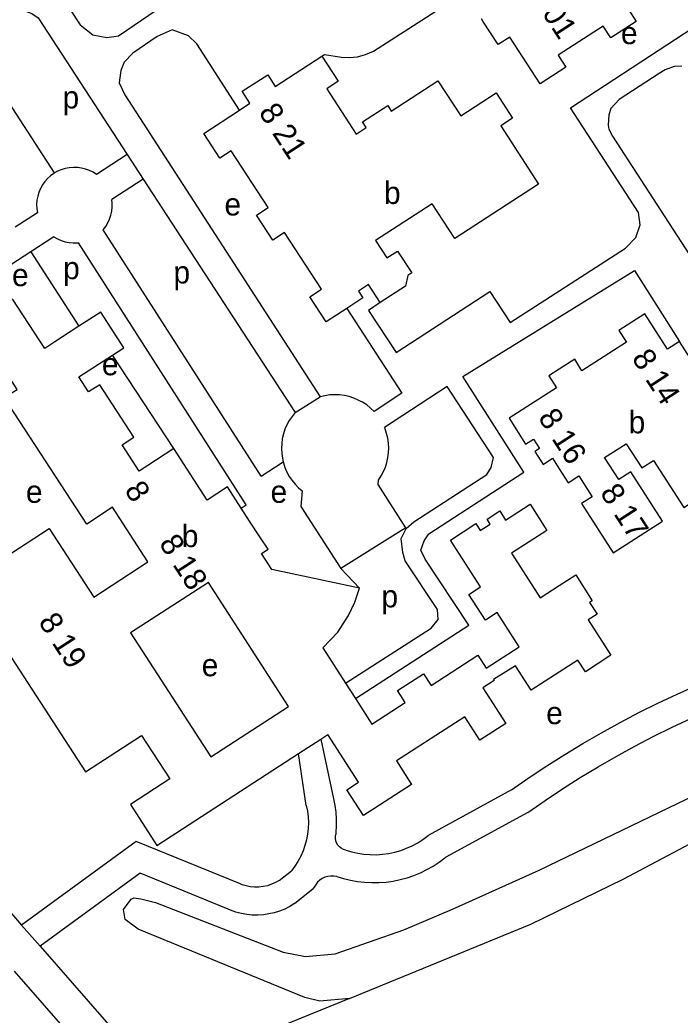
# Model space of a CAD drawing. Extents: x 159441 to 162086, y 388175 to 389787.
# Drawn here: x 159903.5 to 160021.6, y 389048.1 to 389226.1 of the extents above; entities that cross this region are included whole.
import ezdxf

# ---------------------------------------------------------------- set-up
doc = ezdxf.new("R2010")
doc.units = 0
for name, color, linetype in [('BLT_Basislijn', 7, 'Continuous'), ('BLT_Bebouwing', 7, 'Continuous'), ('BLT_Centroide', 7, 'Continuous'), ('BLT_Huisnummer', 7, 'Continuous'), ('BLT_Huisnummer_reeks', 7, 'Continuous'), ('BLT_Vlakafsluiter', 7, 'Continuous')]:
    doc.layers.add(name, color=color, linetype=linetype)

msp = doc.modelspace()

# ---------------------------------------------------------------- linework, layer by layer
at = {"layer": 'BLT_Basislijn'}
for p, q in [((159909.68, 389198.73), (159893.74, 389223.23)), ((159922.69, 389202.03), (159917.19, 389198.47)), ((159922.69, 389202.03), (159925.54, 389197.64)), ((159925.54, 389197.64), (159919.92, 389194.01)), ((159925.54, 389197.64), (159952.72, 389155.86)), ((159906.61, 389191.62), (159902.64, 389189.05)), ((159909.56, 389187.3), (159905.46, 389184.65)), ((159946.66, 389144.48), (159918.38, 389188.59)), ((159943.98, 389139.39), (159913.95, 389186.25)), ((159905.46, 389184.65), (159893.02, 389176.6)), ((159905.46, 389184.65), (159914.02, 389171.31)), ((159931.02, 389149.46), (159920.04, 389166.15)), ((159946.66, 389144.48), (159950.59, 389147.06)), ((159943.09, 389138.79), (159943.98, 389139.39)), ((159972.56, 389135.28), (159960.9, 389128)), ((159960.9, 389128), (159964.26, 389124.46)), ((159853.29, 389121.95), (159903.79, 389064.2)), ((159957.3, 389097.46), (159959.59, 389086.77)), ((159954.73, 389085.6), (159953.35, 389094.9)), ((159991.45, 389088.39), (159976.52, 389080.22)), ((159994.39, 389084.35), (159979.67, 389076.34)), ((159924.27, 389079.17), (159903.79, 389064.2)), ((159942.77, 389071.61), (159924.27, 389079.17)), ((159924.97, 389073.49), (159907.09, 389060.42)), ((159940.74, 389067.04), (159924.97, 389073.49)), ((159949.85, 389072.2), (159952.06, 389073.93)), ((159952.61, 389068.03), (159955.93, 389070.77)), ((159956.25, 389071.17), (159955.93, 389070.77)), ((159903.79, 389064.2), (159907.09, 389060.42)), ((159907.09, 389060.42), (159927.64, 389036.92)), ((159962.45, 389051.09), (159927.64, 389036.92))]:
    msp.add_line(p, q, dxfattribs=at)
for points in [[(159957.53, 389219.64), (159958, 389219.92), (159961.05, 389219.46), (159962.46, 389219.38), (159963.89, 389219.53), (159965.31, 389219.91), (159966.74, 389220.55), (160041.99, 389268.82), (160044.3, 389269.63), (160046.94, 389269.49), (160049.1, 389268.48), (160050.65, 389266.94), (160062.76, 389252.92), (160072.99, 389243.15)], [(159916.06, 389246.57), (159907.08, 389240.87), (159906.64, 389240.13), (159906.49, 389237.03), (159914.25, 389225.23), (159916.53, 389223.43), (159919.04, 389222.99), (159921.11, 389223.29), (159930.65, 389229.8), (159931.89, 389231.71), (159932.34, 389233.48), (159932.29, 389234.57), (159933.62, 389235.21)], [(159967.96, 389175.54), (159965.86, 389174.15), (159970.82, 389166.63), (159987.56, 389177.52), (159991.19, 389171.98), (160011.84, 389185.26), (160013.72, 389187.22), (160014.46, 389189.44), (160014.16, 389191.66), (160001.98, 389210.39), (160023.88, 389224.68), (160027.09, 389219.58), (160028.3, 389218.22), (160029.41, 389217.48), (160030.96, 389217.04), (160032.51, 389217.04), (160034.2, 389217.64), (160072.99, 389243.15)], [(159893.74, 389223.23), (159899.4, 389226.93), (159901.76, 389227.87), (159903.98, 389227.87), (159905.6, 389227.28), (159906.77, 389226.48), (159922.69, 389202.03)], [(159942.76, 389209.97), (159935.16, 389221.82), (159933.66, 389223.29), (159930.71, 389224.32), (159928.04, 389223.13), (159923.67, 389220.14), (159922.14, 389218.56), (159921.55, 389217.08), (159921.26, 389214.86), (159922.23, 389212.7), (159957.23, 389158.7)], [(160021.95, 389217.85), (160020.55, 389217.78), (160018.92, 389217.19), (160017.84, 389216.54), (160010.74, 389211.86), (160009.25, 389210.24), (160008.88, 389209.13), (160008.73, 389207.29), (160008.88, 389206.55), (160009.52, 389205.29), (160025.38, 389180.86)], [(159917.19, 389198.47), (159916.57, 389198.86), (159915.91, 389199.19), (159915.22, 389199.44), (159914.51, 389199.62), (159913.78, 389199.72), (159913.04, 389199.74), (159912.31, 389199.68), (159911.59, 389199.54), (159910.89, 389199.32), (159910.21, 389199.03), (159909.68, 389198.73)], [(159909.68, 389198.73), (159909.57, 389198.67), (159908.98, 389198.24), (159908.43, 389197.74), (159907.94, 389197.19), (159907.52, 389196.59), (159907.16, 389195.95), (159906.87, 389195.27), (159906.66, 389194.57), (159906.52, 389193.85), (159906.47, 389193.11), (159906.49, 389192.38), (159906.61, 389191.62)], [(159918.38, 389188.59), (159918.83, 389189.18), (159919.21, 389189.8), (159919.52, 389190.47), (159919.75, 389191.17), (159919.91, 389191.89), (159919.99, 389192.62), (159919.99, 389193.36), (159919.92, 389194.01)], [(159962.45, 389051.09), (159957.15, 389050.57), (159954.47, 389051.24), (159924.65, 389063.46), (159922.29, 389065.17), (159922, 389067), (159923.37, 389068.82), (159923.85, 389069.07), (159925.12, 389068.91), (159927.73, 389068.21), (159950.56, 389059.36), (159954.57, 389058.57), (159959.88, 389059.04), (159972.2, 389063.36), (159980.9, 389067.02), (159996.4, 389074.01), (160029.44, 389089.92), (160045.45, 389098.36), (160062.21, 389108.24), (160090.4, 389126.15), (160107.35, 389137.8), (160134.87, 389158.2), (160160.27, 389179.69), (160172.27, 389191.78)], [(159909.56, 389187.3), (159910.2, 389186.93), (159910.87, 389186.64), (159911.57, 389186.42), (159912.29, 389186.28), (159913.02, 389186.22), (159913.76, 389186.23), (159913.95, 389186.25)], [(159962.45, 389051.09), (159994.9, 389064.39), (160011.45, 389072.41), (160025.37, 389079.82), (160087.95, 389116.25), (160114.53, 389132.26), (160133.85, 389147.48), (160165.4, 389173.17), (160181.17, 389188.06)], [(159963.52, 389104.72), (159983.84, 389117.87), (159976.01, 389129.67), (159975.24, 389131.29), (159975.83, 389132.91), (159976.67, 389134.17), (159993.64, 389145.22), (159982.74, 389162.32), (160013.44, 389181.31), (160021.49, 389168.59)], [(159961.96, 389174.51), (159971.81, 389159.35), (159966.85, 389156.07)], [(159966.85, 389156.07), (159966.22, 389156.68), (159965.54, 389157.23), (159964.8, 389157.71), (159964.03, 389158.12), (159963.23, 389158.47), (159962.39, 389158.73), (159961.54, 389158.92), (159960.67, 389159.04), (159959.79, 389159.07), (159958.92, 389159.02), (159958.05, 389158.89), (159957.23, 389158.7)], [(159961.75, 389107.46), (159977.08, 389117.29), (159978.34, 389118.87), (159978.2, 389120.64), (159972.41, 389129.37), (159971.99, 389130.84), (159971.7, 389133.35), (159972.58, 389135.13), (159973.96, 389136.33), (159987.03, 389144.79), (159987.8, 389146.06), (159988.24, 389147.84), (159979.95, 389160.51), (159968.72, 389153.21)], [(159952.72, 389155.86), (159952.17, 389155.19), (159951.68, 389154.46), (159951.26, 389153.69), (159950.91, 389152.89), (159950.63, 389152.05), (159950.43, 389151.2), (159950.32, 389150.33), (159950.28, 389149.46), (159950.32, 389148.58), (159950.44, 389147.71), (159950.59, 389147.06)], [(159972.56, 389135.28), (159967.6, 389143.02), (159967.65, 389143.81), (159968.13, 389144.54), (159968.54, 389145.31), (159968.89, 389146.12), (159969.15, 389146.96), (159969.34, 389147.81), (159969.45, 389148.68), (159969.49, 389149.56), (159969.44, 389150.43), (159969.31, 389151.3), (159969.1, 389152.15), (159968.82, 389152.98), (159968.72, 389153.21)], [(159950.59, 389147.06), (159950.64, 389146.86), (159950.91, 389146.03), (159951.26, 389145.23), (159951.68, 389144.46), (159952.18, 389143.73), (159952.73, 389143.05), (159953.34, 389142.43), (159954.01, 389141.86), (159953.74, 389139.06), (159960.9, 389128)], [(159991.45, 389088.39), (159994.58, 389090.57), (159997.75, 389092.68), (160000.97, 389094.72), (160004.23, 389096.7), (160007.53, 389098.61), (160010.87, 389100.45), (160014.24, 389102.21), (160017.65, 389103.91), (160021.1, 389105.53), (160024.58, 389107.08), (160025.33, 389107.41)], [(159994.39, 389084.35), (159997.46, 389086.49), (160000.58, 389088.56), (160003.75, 389090.57), (160006.95, 389092.51), (160010.2, 389094.38), (160013.49, 389096.18), (160016.81, 389097.92), (160020.17, 389099.58), (160023.56, 389101.16), (160026.99, 389102.68), (160027.14, 389102.74)], [(159959.59, 389086.77), (159959.84, 389085.58), (159960, 389084.38), (159960.09, 389083.17), (159960.1, 389081.95), (159960.02, 389080.74), (159959.99, 389080.4)], [(159954.73, 389085.6), (159954.93, 389084.58), (159955.06, 389083.55), (159955.1, 389082.52), (159955.07, 389081.48), (159954.95, 389080.45), (159954.76, 389079.43), (159954.49, 389078.43), (159954.14, 389077.45), (159953.72, 389076.51), (159953.23, 389075.6), (159952.66, 389074.72), (159952.06, 389073.93)], [(159961.79, 389077.61), (159961.38, 389077.74), (159960.99, 389077.93), (159960.66, 389078.19), (159960.37, 389078.51), (159960.15, 389078.88), (159960, 389079.28), (159959.93, 389079.7), (159959.94, 389080.13), (159959.99, 389080.4)], [(159961.79, 389077.61), (159962.85, 389077.29), (159963.94, 389077.05), (159965.04, 389076.88), (159966.15, 389076.8), (159967.26, 389076.79), (159968.37, 389076.86), (159969.47, 389077.01), (159970.56, 389077.24), (159971.62, 389077.55), (159972.67, 389077.94), (159973.68, 389078.4), (159974.66, 389078.93), (159975.59, 389079.53), (159976.52, 389080.22)], [(159960.17, 389072.89), (159961.39, 389072.51), (159962.64, 389072.21), (159963.9, 389071.99), (159965.17, 389071.85), (159966.44, 389071.79), (159967.72, 389071.8), (159969, 389071.9), (159970.27, 389072.08), (159971.52, 389072.33), (159972.75, 389072.67), (159973.97, 389073.08), (159975.15, 389073.56), (159976.3, 389074.12), (159977.41, 389074.75), (159978.49, 389075.45), (159979.51, 389076.21), (159979.67, 389076.34)], [(159949.85, 389072.2), (159949.19, 389071.81), (159948.49, 389071.49), (159947.76, 389071.24), (159947.01, 389071.07), (159946.25, 389070.98), (159945.48, 389070.98), (159944.71, 389071.05), (159943.96, 389071.19), (159943.23, 389071.42), (159942.77, 389071.61)], [(159960.17, 389072.89), (159959.64, 389072.97), (159959.11, 389072.97), (159958.58, 389072.9), (159958.07, 389072.74), (159957.58, 389072.51), (159957.14, 389072.22), (159956.75, 389071.85), (159956.25, 389071.17)], [(159952.61, 389068.03), (159951.76, 389067.51), (159950.87, 389067.07), (159949.95, 389066.69), (159949, 389066.4), (159948.03, 389066.18), (159947.04, 389066.03), (159946.05, 389065.97), (159945.05, 389065.99), (159944.06, 389066.09), (159943.08, 389066.27), (159942.12, 389066.52), (159941.18, 389066.85), (159940.74, 389067.04)], [(159902.43, 389055.94), (159913.21, 389043.65), (159921.18, 389033.38)]]:
    msp.add_lwpolyline(points, dxfattribs=at)
at = {"layer": 'BLT_Bebouwing'}
msp.add_line((159914.02, 389171.31), (159909.7, 389168.5), dxfattribs=at)
for points in [[(160010.32, 389244.99), (160013.16, 389240.62), (160014.77, 389241.66), (160016.22, 389239.43), (160015.44, 389238.93), (160016.56, 389237.2), (160017.81, 389238.01), (160018.07, 389237.62), (160020.79, 389233.43), (160012.36, 389227.95), (160013.75, 389225.81), (160009.22, 389222.88), (160007.84, 389225.01), (160000, 389219.93), (159999.81, 389219.8), (160000, 389219.51), (160001.19, 389217.67), (160000, 389216.9), (159996.56, 389214.67), (159991.13, 389223.04), (159989.07, 389221.71), (159986.34, 389225.9), (159986.07, 389226.32)], [(159942.76, 389209.97), (159944.65, 389211.2), (159943.26, 389213.35), (159947.82, 389216.31), (159949.17, 389214.22), (159957.53, 389219.64)], [(159957.53, 389219.64), (159960.45, 389215.13)], [(159960.45, 389215.13), (159958.38, 389213.79), (159963.64, 389205.69), (159965.46, 389206.86), (159964.8, 389207.88), (159969.29, 389210.79), (159969.94, 389209.79), (159978.29, 389215.21), (159982.35, 389208.94), (159988.7, 389213.06), (159991.63, 389208.54), (159989.51, 389207.16), (159996.29, 389196.72), (159981.31, 389186.99), (159977.27, 389193.22), (159967.13, 389186.64), (159969.15, 389183.53), (159971.06, 389184.77), (159973.6, 389180.85), (159972.87, 389180.38), (159972.46, 389178.46), (159967.96, 389175.54)], [(159961.96, 389174.51), (159958.27, 389172.11), (159955.36, 389176.58), (159957.45, 389177.93), (159950.85, 389188.09), (159948.73, 389186.71), (159945.81, 389191.21), (159947.88, 389192.55), (159941.29, 389202.68), (159939.26, 389201.36), (159936.37, 389205.82), (159942.76, 389209.97)], [(159967.96, 389175.54), (159965.87, 389178.76), (159964.08, 389177.6), (159964.86, 389176.4), (159961.96, 389174.51)], [(159909.7, 389168.5), (159907.94, 389167.36), (159902.19, 389176.11), (159896.81, 389177.19), (159893.86, 389175.3)], [(159920.04, 389166.15), (159922.09, 389167.48), (159917.95, 389173.86), (159914.02, 389171.31)], [(160021.49, 389168.59), (160019.36, 389167.23), (160015.3, 389173.55), (160010.64, 389170.57), (160012, 389168.46), (160004.06, 389163.36), (160002.75, 389165.42), (160000, 389163.65), (159998.11, 389162.44), (159999.48, 389160.31), (159991, 389154.87), (159993.98, 389150.22), (159995.36, 389151.1), (159996.44, 389149.42), (159995.62, 389148.9), (159997.1, 389146.6), (159998.8, 389147.69), (160000, 389145.83), (160001.6, 389143.33), (160003.48, 389144.54)], [(160033.92, 389149.32), (160033.65, 389149.75), (160030.95, 389153.95), (160028.77, 389152.55), (160023.6, 389160.62), (160025.73, 389161.98), (160021.49, 389168.59)], [(159931.02, 389149.46), (159924.83, 389145.41), (159921.79, 389150.11), (159923.89, 389151.47), (159917.79, 389160.86), (159915.78, 389159.56), (159914.03, 389162.25), (159920.04, 389166.15)], [(159877.55, 389156.21), (159884.28, 389145.83), (159886.44, 389147.26), (159891.13, 389140.03), (159885.95, 389136.67), (159897.52, 389118.82), (159915.24, 389091.62)], [(160003.48, 389144.54), (160005.86, 389140.82), (160003.97, 389139.6), (160009.63, 389130.77), (160018.47, 389136.44), (160012.8, 389145.27), (160010.63, 389143.88), (160008.1, 389147.82), (160011.98, 389150.3), (160014.76, 389145.97), (160016.87, 389147.32), (160022.27, 389138.9), (160026.82, 389141.83), (160025.49, 389143.91), (160033.92, 389149.32)], [(159940.64, 389142.57), (159937, 389140.22), (159931.02, 389149.46)], [(159943.09, 389138.79), (159940.64, 389142.57)], [(159992.8, 389113.99), (159988.87, 389120.11), (159986.77, 389118.76), (159983.82, 389123.35), (159985.9, 389124.68), (159980.5, 389133.07), (159985.06, 389136.01), (159985.86, 389134.76), (159987.65, 389135.92), (159987.08, 389136.81), (159989.33, 389138.27), (159990.37, 389136.65), (159994.76, 389139.48), (159997.47, 389135.27), (159997.77, 389134.8), (159991.42, 389130.72), (159996.56, 389122.73), (160000, 389124.94)], [(159964.26, 389124.46), (159948.58, 389127.79), (159946.7, 389130.65), (159947.9, 389131.43), (159946.52, 389133.49), (159944.59, 389136.47), (159943.09, 389138.79)], [(160000, 389124.94), (160002.93, 389126.83), (160005.91, 389122.2), (160005.41, 389121.88), (160006.76, 389119.8), (160005.18, 389118.78), (160009.24, 389112.46), (160008.87, 389112.22), (160004.66, 389109.52), (160003.33, 389111.6), (160000, 389109.46), (159994.96, 389106.21), (159992.14, 389110.59), (159988.23, 389108.13)], [(159957.7, 389113.79), (159960.34, 389116.61), (159962.29, 389119.57), (159963.43, 389121.97), (159964.26, 389124.46)], [(159957.7, 389113.79), (159961.75, 389107.46)], [(159963.52, 389104.72), (159966.44, 389100.16), (159972.42, 389104.03), (159971.05, 389106.14), (159975.71, 389109.16), (159977.06, 389107.07), (159985.42, 389112.47), (159986.93, 389110.15), (159992.8, 389113.99)], [(159988.23, 389108.13), (159988.35, 389107.95), (159986.32, 389106.63), (159990.44, 389100.26), (159985.79, 389097.25), (159983.07, 389101.45), (159970.86, 389093.55), (159973.56, 389089.36), (159964.96, 389083.8), (159961.96, 389088.42), (159964.06, 389089.78), (159958.55, 389098.27)], [(159961.75, 389107.46), (159963.52, 389104.72)], [(159957.3, 389097.46), (159958.55, 389098.27)], [(159915.24, 389091.62), (159925.24, 389098.1), (159930.28, 389090.33), (159923.26, 389085.77), (159927.96, 389078.41), (159953.35, 389094.9)], [(159953.35, 389094.9), (159957.3, 389097.46)]]:
    msp.add_lwpolyline(points, dxfattribs=at)
for points in [[(159902.96, 389160.02), (159901.31, 389162.64), (159887.75, 389154.14), (159891.55, 389148.29), (159893.57, 389149.61), (159900.41, 389139.07), (159896.4, 389136.48), (159900.67, 389129.9), (159908.73, 389135.13), (159916.68, 389122.87), (159926.37, 389129.16), (159920.02, 389138.94), (159915.48, 389135.92), (159900.68, 389158.6)], [(159937.2, 389125.47), (159923.29, 389116.46), (159937.66, 389094.3), (159951.56, 389103.31)]]:
    msp.add_lwpolyline(points, close=True, dxfattribs=at)
at = {"layer": 'BLT_Vlakafsluiter'}
msp.add_line((159952.72, 389155.86), (159957.23, 389158.7), dxfattribs=at)

# ---------------------------------------------------------------- texts
at = {"layer": 'BLT_Centroide'}
for s, p in [('e', (160011.03, 389221.78)), ('p', (159911.11, 389210.28)), ('b', (159968.63, 389193.19)), ('e', (159940.08, 389191.13)), ('p', (159911.21, 389179.73)), ('p', (159930.96, 389178.97)), ('e', (159902.07, 389178.49)), ('e', (159918.14, 389162.55)), ('b', (160012.41, 389152.16)), ('e', (159904.55, 389139.73)), ('e', (159948.33, 389139.73)), ('b', (159932.45, 389131.8)), ('p', (159968.18, 389121.02)), ('e', (159936.01, 389108.71)), ('e', (159997.65, 389100.14))]:
    msp.add_text(s, height=4, dxfattribs=at).set_placement(p)
at = {"layer": 'BLT_Huisnummer'}
msp.add_text('8 21', height=4, rotation=303.0028, dxfattribs=at).set_placement((159946.09, 389209.6))
at = {"layer": 'BLT_Huisnummer_reeks'}
for s, p in [('8 01', (159994.37, 389231.08)), ('8 14', (160012.85, 389165.61)), ('8 16', (159996.09, 389154.98)), ('8', (159922.08, 389141.99)), ('8 17', (160007.18, 389141.53)), ('8 18', (159928.26, 389132.47)), ('8 19', (159906.67, 389118.44))]:
    msp.add_text(s, height=4, rotation=303.0028, dxfattribs=at).set_placement(p)

doc.saveas('drawing.dxf')
